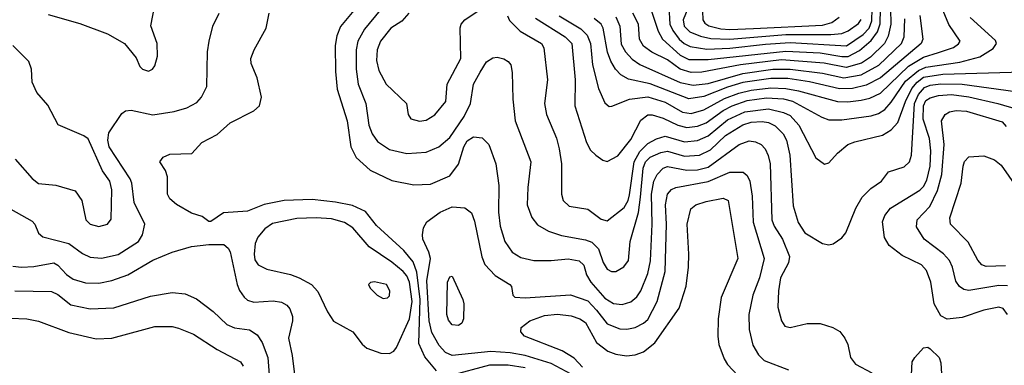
# Model space of a CAD drawing. Extents: x 997026 to 1115308, y 536381 to 619039.
# Tile 373 of 484: x 1038037 to 1042610, y 610539 to 612145. Entities that reach past the tile are written whole.
import ezdxf

# ---------------------------------------------------------------- set-up
doc = ezdxf.new("R2010")
doc.units = 0

msp = doc.modelspace()

# ---------------------------------------------------------------- linework, layer by layer
at = {"layer": '0CON20XD'}
for points in [[(1039620, 612225), (1039526.5, 612113.5), (1039509.4, 612070.6), (1039502.8, 612025), (1039503.6, 611905), (1039511.7, 611821.7), (1039557.5, 611675), (1039574.6, 611555), (1039600.5, 611505), (1039665, 611446.5), (1039765, 611398.2), (1039867.7, 611377.7), (1039945, 611381.5), (1040035, 611419.5), (1040075.7, 611474.3), (1040100.2, 611555), (1040115, 611582.9), (1040145, 611601.5), (1040185, 611595.6), (1040215.5, 611565), (1040248.2, 611475), (1040262.9, 611375), (1040260.5, 611250.5), (1040269.3, 611185), (1040290.8, 611115), (1040324.4, 611065), (1040365, 611040.8), (1040425, 611026.8), (1040505, 611025.5), (1040584.5, 611034.5), (1040636, 611025), (1040657.8, 611005), (1040669.5, 610959.5), (1040690.3, 610925), (1040755, 610850.8), (1040795, 610826.6), (1040835, 610822.2), (1040875, 610833.9), (1040903.2, 610856.8), (1040921.8, 610885), (1040953.8, 610965), (1040966.7, 611025), (1040974.5, 611195), (1040972.1, 611335), (1040982, 611395), (1040997.9, 611425), (1041025, 611454.7), (1041045, 611462.2), (1041136, 611446), (1041185, 611447.9), (1041235, 611459.8), (1041378.8, 611565), (1041425, 611581.6), (1041455, 611578), (1041481.1, 611565), (1041499.1, 611545), (1041513.3, 611513.3), (1041522.6, 611475), (1041530.5, 611215), (1041541.8, 611185), (1041579.4, 611125), (1041612.4, 611045), (1041608.2, 611015), (1041571.1, 610945), (1041561.6, 610885), (1041558.5, 610808.5), (1041575.4, 610745.4), (1041590.7, 610720.7), (1041615, 610714.3), (1041695, 610732.9), (1041755, 610732.9), (1041814.2, 610714.2), (1041845.7, 610695.7), (1041868.8, 610665), (1041883.8, 610635), (1041896.2, 610575), (1041918.8, 610545), (1041995, 610504)], [(1041206, 612225), (1041210.3, 612145), (1041219.6, 612129.6), (1041237.1, 612117.1), (1041293.2, 612103.2), (1041335, 612099.5)], [(1037995.3, 611265.3), (1038095, 611209.5), (1038107.3, 611195), (1038123.8, 611153.8), (1038145.3, 611135.3), (1038265.8, 611105.8), (1038328.5, 611058.5), (1038365, 611041.2), (1038417.4, 611037.4), (1038495, 611054.7), (1038589.2, 611115), (1038607.5, 611145), (1038618.5, 611195), (1038568.6, 611295), (1038557.7, 611385), (1038550.2, 611405), (1038452.2, 611555), (1038445.9, 611585), (1038451.3, 611618.7), (1038511.5, 611708.5), (1038528.7, 611721.3), (1038555.5, 611724.5), (1038655, 611702.9), (1038755, 611718.6), (1038813.8, 611736.2), (1038859.9, 611760.1), (1038882.2, 611785), (1038905.5, 611835), (1038909.5, 611995), (1038917.8, 612045), (1038934.5, 612115.5), (1038963.3, 612175)], [(1038168.7, 612168.7), (1038316.7, 612126.7), (1038445, 612078.6), (1038524.4, 612034.4), (1038577.3, 611967.3), (1038595, 611927.5), (1038607.5, 611915), (1038635, 611906.2), (1038654.1, 611915.9), (1038665, 611930), (1038677.5, 611975), (1038675.6, 612035), (1038645.9, 612115.9), (1038663.8, 612205)], [(1039973.5, 610513.5), (1039918.3, 610578.3), (1039890.4, 610640.4), (1039897.2, 610845), (1039881.9, 610971.9), (1039865, 611020), (1039821.8, 611071.8), (1039695, 611188.5), (1039643.4, 611253.4), (1039582.1, 611282.1), (1039503.3, 611296.7), (1039395, 611309.3), (1039265, 611304.7), (1039173.1, 611286.9), (1039095.8, 611255.8), (1038983, 611247), (1038925, 611207.5), (1038915, 611207.5), (1038885, 611230), (1038835, 611245.8), (1038765, 611286), (1038735, 611313.3), (1038723.8, 611335), (1038723.3, 611415), (1038713.6, 611443.6), (1038687.5, 611485), (1038704.1, 611505.9), (1038735, 611520), (1038836.1, 611523.9), (1038883.8, 611575), (1038955, 611611.4), (1039015, 611666), (1039125, 611721.2), (1039151.2, 611745), (1039160, 611785), (1039140, 611875), (1039111.7, 611941.7), (1039110.8, 611965), (1039125.8, 612005), (1039181.4, 612105), (1039195.6, 612175)], [(1039710.9, 612189.1), (1039638.8, 612101.2), (1039607.7, 612045), (1039600.2, 612005), (1039600.2, 611915), (1039609.1, 611845), (1039645.3, 611755), (1039658.4, 611655), (1039674.3, 611614.3), (1039699.2, 611579.2), (1039755, 611541.2), (1039835, 611522.9), (1039925, 611529.7), (1039983.3, 611555), (1040035, 611598.2), (1040101.1, 611695), (1040131.4, 611755), (1040144.1, 611845), (1040175, 611901.5), (1040205, 611949.1), (1040235, 611967.9), (1040255, 611970.4), (1040285, 611963.3), (1040305, 611951.4), (1040317.5, 611935), (1040325, 611900), (1040326.7, 611775), (1040338.9, 611675), (1040410.4, 611485), (1040396.7, 611365), (1040394.7, 611284.7), (1040415, 611225.8), (1040442.2, 611192.2), (1040493.1, 611163.1), (1040552.8, 611142.8), (1040665, 611122.6), (1040695, 611111.2), (1040725, 611080.5), (1040747.3, 611017.3), (1040765, 610986.5), (1040785, 610974.5), (1040805, 610975.5), (1040843.4, 610996.6), (1040864.1, 611025.9), (1040872.5, 611115), (1040910.4, 611249.6), (1040920.1, 611319.9), (1040933.1, 611455), (1040944.3, 611485), (1040965, 611506.5), (1041015, 611528.7), (1041045, 611534.8), (1041125, 611511.2), (1041195, 611516.3), (1041245, 611540), (1041315, 611607), (1041395, 611656.9), (1041435, 611669), (1041485, 611672.5), (1041515, 611668.1), (1041545, 611652.5), (1041582.4, 611615), (1041598.4, 611585), (1041613.3, 611515), (1041629.6, 611279.6), (1041652.1, 611202.1), (1041683.6, 611155), (1041765, 611105.6), (1041795, 611098.6), (1041815, 611102.9), (1041855, 611130.8), (1041874.6, 611155.4), (1041920.6, 611269.4), (1041949.9, 611320.1), (1041989.6, 611360.4), (1042039.4, 611395), (1042071.4, 611438.6), (1042145, 611460.9), (1042170.4, 611485), (1042178.2, 611515), (1042193.1, 611755), (1042212.1, 611797.9), (1042239.7, 611830.3), (1042265, 611840.7), (1042315, 611847.5), (1042415, 611845.4), (1042662, 611812)], [(1039844.3, 612175), (1039811.5, 612138.5), (1039761.5, 612105), (1039712.3, 612045), (1039697.9, 612005), (1039693.8, 611955), (1039705, 611908.8), (1039739.5, 611845), (1039834, 611755), (1039842, 611705), (1039853.3, 611685), (1039893.5, 611673.5), (1039925, 611678.1), (1039965, 611703.1), (1040016.4, 611765), (1040022.7, 611845), (1040085.5, 611965.5), (1040082.9, 612107.1), (1040088, 612125), (1040104, 612145), (1040171.4, 612188.6)], [(1040542.5, 612162.5), (1040643.1, 612103.1), (1040672.8, 612072.8), (1040687.9, 612035), (1040697.6, 611935), (1040725.8, 611825.8), (1040755, 611759.2), (1040775, 611742), (1040787.3, 611742.7), (1040870, 611775), (1040955, 611786.4), (1041035, 611762.4), (1041115, 611714.8), (1041155, 611708.6), (1041215, 611726.5), (1041311.2, 611778.8), (1041376.6, 611803.4), (1041435, 611817.9), (1041525, 611828.4), (1041595, 611825.1), (1041654.7, 611814.7), (1041835.7, 611765.7), (1041883.1, 611763.1), (1041945, 611771), (1041985, 611780.5), (1042035, 611802.9), (1042165, 611928.9), (1042235, 611971.3), (1042305, 611992.6), (1042373.8, 612016.2), (1042397.7, 612032.3), (1042404.6, 612045), (1042352.3, 612122.3), (1042318.6, 612205)], [(1042217.4, 612165), (1042232.1, 612055), (1042223.3, 612035), (1042035, 611874.8), (1041968.8, 611841.2), (1041905, 611824.9), (1041845, 611824.3), (1041705, 611855.9), (1041605, 611871.4), (1041525, 611871.7), (1041395, 611852.8), (1041325, 611831.9), (1041215, 611787.9), (1041145, 611777.4), (1040965, 611847.2), (1040865, 611868.3), (1040829.1, 611889.1), (1040804.5, 611914.5), (1040781.8, 611951.8), (1040766.5, 611993.5), (1040746.5, 612105), (1040737.3, 612125), (1040705, 612151.3)], [(1042082, 612195), (1042083.7, 612125), (1042070.9, 612069.1), (1042053.3, 612035), (1041988.5, 611971.5), (1041946.3, 611943.7), (1041875, 611922.9), (1041773.8, 611943.8), (1041575, 611958.4), (1041385, 611935.7), (1041205, 611900.9), (1041155, 611899.1), (1041104.7, 611914.7), (1041045, 611957.8), (1040973.5, 611993.5), (1040935, 612022.5), (1040916.3, 612055), (1040910.8, 612125), (1040884.2, 612175)], [(1040971.7, 612185), (1041002.5, 612092.5), (1041022.7, 612055), (1041105, 611979.7), (1041145, 611959.4), (1041235, 611959.4), (1041595, 611999.5), (1041755, 611990.8), (1041855, 611973.7), (1041885, 611974.4), (1041938, 612002), (1041992.2, 612047.8), (1042021.1, 612088.9), (1042033.8, 612126.2), (1042034.7, 612195)], [(1041052.4, 612205), (1041056.8, 612125), (1041070.5, 612095), (1041100.2, 612055), (1041123.7, 612033.7), (1041150.3, 612020.3), (1041228.3, 612008.3), (1041335, 612012.2), (1041501.5, 612031.5), (1041615, 612038.9), (1041876.8, 612023.2), (1041955, 612076.3), (1041982.4, 612105), (1041995, 612139.4), (1041996.8, 612195)], [(1041142.5, 612205), (1041119.1, 612145), (1041123, 612115), (1041148.7, 612088.7), (1041198.3, 612068.3), (1041247.4, 612057.4), (1041335, 612054.9)], [(1040303.1, 612163.1), (1040311.5, 612141.5), (1040361.7, 612091.7), (1040460, 612035), (1040470.9, 612015), (1040487.9, 611865), (1040473.8, 611755), (1040484, 611704), (1040530, 611595), (1040542.7, 611545), (1040553.2, 611475), (1040553.6, 611333.6), (1040561.4, 611305), (1040589.3, 611279.3), (1040675, 611264.4), (1040737.7, 611217.7), (1040765, 611210.9), (1040845, 611271.8), (1040863.5, 611305), (1040869.5, 611330.5), (1040891.5, 611485), (1040917.7, 611532.3), (1040955, 611569.1), (1040995, 611591.6), (1041035, 611603.7), (1041125, 611578.2), (1041185, 611584.1), (1041235, 611605.9), (1041325, 611680.4), (1041405, 611717.6), (1041515, 611730.6), (1041583.9, 611713.9), (1041615, 611699.2), (1041655.8, 611655), (1041733.9, 611503.9), (1041775, 611473.8), (1041795, 611480), (1041835.6, 611525), (1041882.9, 611565), (1041915, 611578), (1042045, 611608.4), (1042085, 611632.7), (1042115, 611666.9), (1042151.4, 611765), (1042180.9, 611825), (1042204.6, 611855), (1042235, 611878), (1042325, 611892), (1042695, 611902.5)], [(1040432.5, 612152.5), (1040570.9, 612065), (1040600.8, 612035), (1040617.5, 611865), (1040615.9, 611745), (1040668.9, 611575), (1040688.7, 611538.7), (1040713.1, 611515), (1040745, 611492.2), (1040765, 611485.6), (1040815, 611511.8), (1040875, 611587.9), (1040922.4, 611677.6), (1040955, 611703.2), (1040975, 611703.3), (1041025, 611688.1), (1041093.9, 611655), (1041135, 611643.5), (1041185, 611649.7), (1041225, 611666.2), (1041305, 611723.2), (1041345.6, 611744.4), (1041415, 611769.7), (1041505, 611782), (1041585, 611776.7), (1041626.4, 611766.4), (1041762.1, 611692.1), (1041795, 611680.3), (1041855, 611680.3), (1041991.7, 611698.3), (1042025, 611708.9), (1042055, 611727.1), (1042085, 611761.4), (1042150.9, 611859.1), (1042211.3, 611908.7), (1042245, 611924.5), (1042403, 611947), (1042496.8, 611973.2), (1042558.8, 612011.2), (1042573.6, 612035), (1042568.6, 612048.6), (1042452, 612155)], [(1040805, 612157.6), (1040824.1, 612115), (1040830.9, 612030.9), (1040850, 611995), (1040880.9, 611960.9), (1040917.5, 611937.5), (1041105, 611853.3), (1041165, 611840.5), (1041235, 611849), (1041395, 611895.5), (1041535, 611914.5), (1041615, 611915.1), (1041765, 611896.1), (1041865, 611874.6), (1041945, 611889.3), (1042026.6, 611933.4), (1042131.9, 612035), (1042144.4, 612065), (1042148.3, 612148.3)], [(1041335, 612099.5), (1041445, 612104.5), (1041765, 612119.9), (1041808.2, 612131.8), (1041842.5, 612157.5)], [(1041335, 612054.9), (1041595, 612077), (1041804.4, 612075.6), (1041855, 612080.5), (1041885, 612092.7), (1041932.6, 612127.4), (1041945, 612145.6)], [(1038016.3, 611496.3), (1038095, 611407.5), (1038125, 611384.2), (1038205, 611376), (1038295, 611349.2), (1038325.6, 611305), (1038344.3, 611215), (1038365, 611194.5), (1038405, 611183.5), (1038444.4, 611195.6), (1038461.7, 611218.3), (1038464.4, 611354.4), (1038456.4, 611395), (1038422.2, 611442.2), (1038355, 611590.8), (1038335, 611605.6), (1038215.8, 611655.8), (1038167.3, 611747.3), (1038117.3, 611807.3), (1038095.8, 611855), (1038091.9, 611915), (1038080.3, 611950.3), (1038005, 612025.8)], [(1042624.5, 610775), (1042605, 610802.5), (1042585, 610809.2), (1042515, 610795.5), (1042415, 610760.5), (1042345, 610753.8), (1042315, 610768.8), (1042284.4, 610825), (1042269.2, 610925), (1042249.2, 610979.2), (1042225, 611005.6), (1042135, 611050), (1042075.8, 611095.8), (1042053.5, 611133.5), (1042043.8, 611205), (1042055, 611235.7), (1042080.9, 611269.1), (1042217.5, 611352.5), (1042235, 611370), (1042250.1, 611399.9), (1042265.7, 611465), (1042268.6, 611535), (1042262.3, 611592.3), (1042233.5, 611683.5), (1042234.4, 611745), (1042245, 611769), (1042265, 611781.5), (1042305, 611793.2), (1042365, 611796.8), (1042445, 611787.1), (1042580, 611755), (1042669, 611729)], [(1042625, 610909), (1042585, 610910.2), (1042445, 610887), (1042421.8, 610891.8), (1042401.1, 610905), (1042385, 610929.4), (1042369.8, 610995), (1042355.9, 611025.9), (1042326.8, 611056.8), (1042237.1, 611125), (1042202.3, 611182.3), (1042204.8, 611215.2), (1042263.3, 611276.7), (1042299.4, 611350.6), (1042319.3, 611425), (1042330.2, 611565), (1042318.8, 611675), (1042335, 611704.5), (1042355, 611716.8), (1042386.8, 611723.2), (1042435, 611719.6), (1042600.1, 611670.1), (1042618.3, 611648.3)], [(1042615, 611000.8), (1042525, 610998), (1042505, 611006.2), (1042487.1, 611027.1), (1042441.7, 611111.7), (1042359.4, 611195), (1042356.5, 611225), (1042409.3, 611385), (1042418.2, 611465), (1042425, 611485.6), (1042445, 611507.3), (1042515, 611512.5), (1042565, 611493.9), (1042595, 611468.5), (1042666.6, 611366.6)], [(1040597.8, 610497.8), (1040505, 610548), (1040384.9, 610584.9), (1040315, 610597.4), (1040225, 610603), (1040045, 610584.8), (1040015, 610598.9), (1039985, 610630.7), (1039951.7, 610691.7), (1039938.8, 610745), (1039928, 610932), (1039944.3, 611035), (1039937.7, 611065), (1039909.3, 611125), (1039907.9, 611145), (1039911.8, 611178.2), (1039928.6, 611205), (1039989.9, 611250.1), (1040045, 611276.2), (1040105, 611270.9), (1040135, 611246.9), (1040148.7, 611208.7), (1040183, 611043), (1040197.6, 611007.6), (1040245, 610956.4), (1040313.8, 610915), (1040321.2, 610905), (1040327.5, 610865), (1040336.4, 610856.4), (1040385, 610851.9), (1040595, 610866), (1040675, 610838.9), (1040715.5, 610795.5), (1040765, 610732.5), (1040825, 610709.2), (1040857, 610707), (1040895, 610715.3), (1040934.8, 610735.2), (1040955, 610752.5), (1040998.3, 610835), (1041034.4, 610975), (1041040.6, 611195), (1041036, 611285), (1041046.3, 611333.7), (1041064.4, 611355.6), (1041084.3, 611365.7), (1041235, 611393.7), (1041335, 611437), (1041396.7, 611436.7), (1041415, 611421.5), (1041428.4, 611395), (1041438.7, 611325), (1041444.1, 611204.1), (1041495.3, 611035), (1041473.6, 610945), (1041441.8, 610865), (1041422.7, 610775), (1041425.3, 610705), (1041442.8, 610632.8), (1041468.5, 610588.5), (1041495, 610560.8), (1041607.9, 610517.9)], [(1040651, 610531), (1040611.8, 610571.8), (1040556.4, 610606.4), (1040382, 610675), (1040363.8, 610695), (1040365.9, 610714.1), (1040406.2, 610745), (1040475, 610770.5), (1040535, 610776.7), (1040598.5, 610768.5), (1040639.2, 610755), (1040665, 610737.5), (1040715.7, 610645.7), (1040769.2, 610605), (1040805, 610591.5), (1040855, 610583.8), (1040895, 610588.2), (1040935, 610601.5), (1040987.1, 610642.9), (1041100.5, 610805), (1041132.6, 610907.4), (1041143.8, 610995), (1041144.6, 611055), (1041137.1, 611195), (1041154, 611266), (1041178, 611285), (1041225, 611300.8), (1041305, 611316.2), (1041327.3, 611305), (1041372.7, 611035), (1041295.4, 610854.6), (1041280.5, 610755), (1041279.1, 610675), (1041284.5, 610635), (1041309.1, 610569.1), (1041325, 610542.9), (1041395, 610466.7)], [(1039755, 610594.6), (1039774.8, 610605.2), (1039787.7, 610622.3), (1039847.9, 610755), (1039859.2, 610835), (1039848, 610925), (1039835, 610954.2), (1039817.6, 610975), (1039765, 611019), (1039660.1, 611090.1), (1039585, 611178.2), (1039545, 611203.3), (1039485, 611219.8), (1039414.8, 611224.8), (1039325, 611221.7), (1039211.6, 611198.4), (1039175, 611173.6), (1039143.3, 611135), (1039131.2, 611105), (1039125.4, 611055), (1039129.8, 611029.8), (1039145.3, 611005.3), (1039185.3, 610985.3), (1039295, 610960.8), (1039335, 610945.9), (1039392.2, 610915), (1039422.2, 610882.2), (1039466.9, 610786.9), (1039495, 610744.3), (1039584.2, 610694.2), (1039627.4, 610637.4), (1039649.2, 610619.2), (1039715, 610596), (1039755, 610594.6)], [(1038005, 611000), (1038045, 610994.7), (1038102.4, 610997.6), (1038195, 611015.3), (1038215, 611003.8), (1038255, 610961.8), (1038285, 610940), (1038342.6, 610922.6), (1038405, 610920.3), (1038465, 610932.4), (1038539.8, 610960.2), (1038655, 611027.3), (1038745, 611064.5), (1038835, 611090.6), (1038915, 611100), (1038985, 611100), (1039005, 611084), (1039015, 611066.2), (1039046.9, 610915), (1039057.3, 610887.3), (1039079.4, 610855), (1039095, 610842.1), (1039125, 610831.8), (1039215, 610838.2), (1039252.6, 610832.6), (1039278.3, 610818.3), (1039291.3, 610801.3), (1039304.1, 610765.9), (1039304.4, 610745), (1039285.4, 610665), (1039302.7, 610585), (1039314.2, 610484.2)], [(1040075, 610723.8), (1040045, 610727.5), (1040028.5, 610748.5), (1040021.1, 610775), (1040024.4, 610925), (1040035, 610950), (1040045, 610953.3), (1040095.8, 610845), (1040100, 610825), (1040098.8, 610755), (1040090, 610735), (1040075, 610723.8)], [(1038015, 610884.8), (1038185, 610881.9), (1038215, 610868.2), (1038275, 610820.5), (1038365, 610801.4), (1038474.3, 610805.7), (1038645, 610860.7), (1038745, 610877.7), (1038805, 610871.2), (1038858.2, 610848.2), (1038935, 610789.2), (1038998.8, 610728.8), (1039035, 610713.7), (1039105, 610703.3), (1039140.3, 610680.3), (1039162.6, 610645), (1039189.5, 610575), (1039195.8, 610495)], [(1039725, 610850), (1039745, 610852), (1039755, 610862.5), (1039756.7, 610885), (1039741.2, 610915), (1039685, 610927.5), (1039666.4, 610923.6), (1039657.5, 610915), (1039665, 610897.5), (1039697.5, 610865), (1039725, 610850)], [(1037995, 610758.8), (1038070, 610755), (1038125, 610744.4), (1038265, 610691.5), (1038391.8, 610661.8), (1038465.5, 610664.5), (1038613.8, 610706.2), (1038665, 610718.9), (1038745, 610719.4), (1038775, 610711.1), (1038845, 610684.4), (1038955, 610613.3), (1039062.5, 610555), (1039075.6, 610535)], [(1042178.8, 610495), (1042182, 610555), (1042194, 610575), (1042235, 610620), (1042255, 610623.3), (1042266.1, 610616.1), (1042306.7, 610575), (1042315, 610550), (1042322.3, 610422.3)], [(1040385, 610526.7), (1040305, 610539.5), (1040219.5, 610540.5), (1040035, 610490.5)]]:
    msp.add_lwpolyline(points, dxfattribs=at)

doc.saveas('drawing.dxf')
